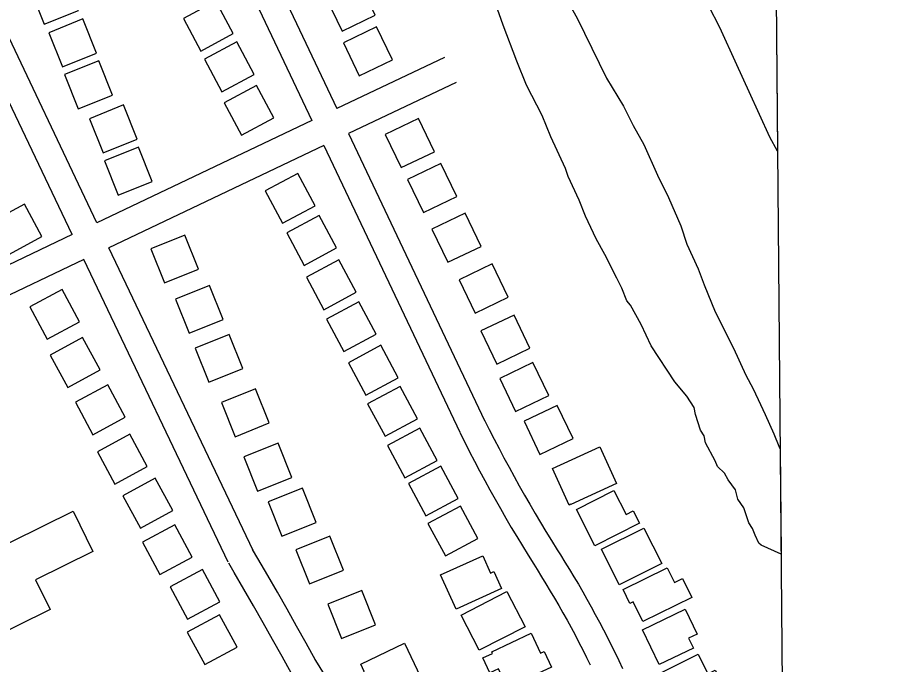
# Model space of a CAD drawing. Extents: x 3567028 to 3605064, y 510945 to 536587.
# Drawn here: x 3601959 to 3602905, y 529547 to 530251 of the extents above; entities that cross this region are included whole.
import ezdxf

# ---------------------------------------------------------------- set-up
doc = ezdxf.new("R2010")
doc.units = 0
for name, color, linetype in [('V-BLDG-OTLN', 7, 'Continuous'), ('V-GRID-FRAM', 7, 'Continuous'), ('V-ROAD-CNTR', 7, 'Continuous'), ('V-SITE-VEGE', 7, 'Continuous')]:
    doc.layers.add(name, color=color, linetype=linetype)

msp = doc.modelspace()

# ---------------------------------------------------------------- linework, layer by layer
at = {"layer": 'V-BLDG-OTLN'}
for points in [[(3601973.6, 530280.61), (3601988.5, 530243.49), (3602025.62, 530258.39), (3602010.73, 530295.51)], [(3602294.95, 530272), (3602312.28, 530235.95), (3602348.33, 530253.28), (3602331, 530289.33)], [(3602193.87, 530233.08), (3602174.97, 530268.33), (3602139.72, 530249.43), (3602158.62, 530214.18)], [(3601993.37, 530234.14), (3602008.27, 530197.02), (3602045.39, 530211.92), (3602030.49, 530249.04)], [(3602313.66, 530223.18), (3602330.99, 530187.13), (3602367.04, 530204.46), (3602349.71, 530240.51)], [(3602216.78, 530188.82), (3602197.88, 530224.07), (3602162.62, 530205.18), (3602181.52, 530169.92)], [(3602010.57, 530188.49), (3602025.46, 530151.37), (3602062.59, 530166.26), (3602047.69, 530203.39)], [(3602238.2, 530141.5), (3602219.3, 530176.75), (3602184.04, 530157.86), (3602202.94, 530122.6)], [(3602037.57, 530140.58), (3602052.47, 530103.45), (3602089.59, 530118.35), (3602074.69, 530155.47)], [(3602359.27, 530123.35), (3602376.6, 530087.3), (3602412.65, 530104.63), (3602395.32, 530140.68)], [(3602053.85, 530094.65), (3602068.75, 530057.53), (3602105.87, 530072.42), (3602090.97, 530109.55)], [(3602383.52, 530074.54), (3602400.85, 530038.48), (3602436.9, 530055.81), (3602419.57, 530091.86)], [(3602282.93, 530045.79), (3602264.03, 530081.04), (3602228.78, 530062.14), (3602247.67, 530026.89)], [(3601985.95, 530012.37), (3601966.96, 530047.58), (3601931.76, 530028.58), (3601950.75, 529993.38)], [(3602306.36, 529999.94), (3602287.47, 530035.19), (3602252.21, 530016.3), (3602271.11, 529981.04)], [(3602410.02, 530020.44), (3602427.35, 529984.39), (3602463.4, 530001.72), (3602446.07, 530037.77)], [(3602104.33, 529999.09), (3602119.23, 529961.97), (3602156.35, 529976.87), (3602141.45, 530013.99)], [(3602327.59, 529951.69), (3602308.7, 529986.94), (3602273.44, 529968.05), (3602292.34, 529932.79)], [(3602439.52, 529965.19), (3602456.85, 529929.14), (3602492.9, 529946.47), (3602475.57, 529982.52)], [(3602131, 529944.37), (3602145.9, 529907.25), (3602183.02, 529922.15), (3602168.13, 529959.27)], [(3602026.89, 529919.64), (3602007.89, 529954.84), (3601972.69, 529935.85), (3601991.68, 529900.65)], [(3602349.4, 529906.23), (3602330.5, 529941.48), (3602295.24, 529922.59), (3602314.14, 529887.33)], [(3602463.18, 529909.67), (3602480.51, 529873.62), (3602516.56, 529890.95), (3602499.23, 529927)], [(3602049.22, 529867.29), (3602030.22, 529902.49), (3601995.02, 529883.5), (3602014.01, 529848.29)], [(3602152.39, 529890.93), (3602167.28, 529853.81), (3602204.41, 529868.7), (3602189.51, 529905.82)], [(3602373.36, 529858.79), (3602354.46, 529894.04), (3602319.21, 529875.15), (3602338.11, 529839.89)], [(3602483.63, 529858.11), (3602500.96, 529822.06), (3602537.02, 529839.39), (3602519.69, 529875.44)], [(3602076.58, 529815.82), (3602057.59, 529851.02), (3602022.39, 529832.03), (3602041.38, 529796.83)], [(3602181.02, 529831.78), (3602195.92, 529794.66), (3602233.04, 529809.56), (3602218.15, 529846.68)], [(3602394.21, 529813.98), (3602375.31, 529849.24), (3602340.06, 529830.34), (3602358.96, 529795.09)], [(3602510.1, 529811.38), (3602527.43, 529775.32), (3602563.48, 529792.65), (3602546.15, 529828.71)], [(3602100.39, 529762.09), (3602081.4, 529797.29), (3602046.19, 529778.3), (3602065.19, 529743.09)], [(3602415.77, 529768.75), (3602396.87, 529804), (3602361.62, 529785.1), (3602380.52, 529749.85)], [(3602205.55, 529772.61), (3602220.45, 529735.49), (3602257.57, 529750.38), (3602242.67, 529787.5)], [(3602559.2, 529720.31), (3602540.99, 529760.2), (3602592.37, 529783.65), (3602610.65, 529743.59), (3602561.11, 529720.98), (3602561.04, 529721.14)], [(3602438.55, 529727.49), (3602419.65, 529762.74), (3602384.4, 529743.84), (3602403.29, 529708.59)], [(3602128.19, 529714.28), (3602109.19, 529749.48), (3602073.99, 529730.49), (3602092.99, 529695.29)], [(3602232.02, 529723.68), (3602246.92, 529686.56), (3602284.04, 529701.45), (3602269.15, 529738.58)], [(3602567.27, 529715.39), (3602607.89, 529735.99), (3602621.05, 529710.04), (3602628.81, 529713.97), (3602635.63, 529700.53), (3602587.25, 529675.99)], [(3602459.81, 529683.85), (3602440.91, 529719.11), (3602405.66, 529700.21), (3602424.56, 529664.95)], [(3601886.03, 529647.7), (3602019.84, 529713.46), (3602041.38, 529669.63), (3601978.88, 529638.92), (3601994.79, 529606.55), (3601923.47, 529571.5)], [(3602149.45, 529663.6), (3602130.46, 529698.8), (3602095.25, 529679.81), (3602114.25, 529644.61)], [(3602613.65, 529633.51), (3602594.29, 529672.18), (3602640.49, 529695.31), (3602659.85, 529656.63)], [(3602261.94, 529671.56), (3602276.84, 529634.44), (3602313.96, 529649.34), (3602299.07, 529686.46)], [(3602419.38, 529644.24), (3602465.15, 529664.99), (3602473.59, 529646.37), (3602477.22, 529648.02), (3602485.61, 529629.51), (3602436.21, 529607.11)], [(3602179.46, 529615.04), (3602160.47, 529650.24), (3602125.27, 529631.25), (3602144.26, 529596.04)], [(3602617.76, 529628.47), (3602665.83, 529652.07), (3602673.73, 529635.97), (3602682.45, 529640.26), (3602692.58, 529619.64), (3602639.34, 529593.51), (3602628.73, 529615.12), (3602625.17, 529613.37)], [(3602296.74, 529612.33), (3602311.64, 529575.21), (3602348.76, 529590.1), (3602333.87, 529627.22)], [(3602511.38, 529587.87), (3602461.47, 529562.44), (3602441.89, 529600.44), (3602491.26, 529626.12)], [(3602657, 529546.78), (3602638.85, 529584.7), (3602685.42, 529606.99), (3602698.37, 529579.94), (3602689.06, 529575.48), (3602694.23, 529564.6)], [(3602198.11, 529565.77), (3602179.12, 529600.98), (3602143.91, 529581.98), (3602162.91, 529546.78)], [(3602539.86, 529544.05), (3602492.16, 529521.66), (3602482.47, 529542.3), (3602473.02, 529537.87), (3602465.47, 529553.96), (3602475.99, 529558.9), (3602475.11, 529560.77), (3602517.9, 529580.86), (3602528.08, 529559.17), (3602531.92, 529560.97)], [(3602332.65, 529547.22), (3602380.17, 529569.93), (3602397.69, 529533.26), (3602355.21, 529512.96), (3602344.49, 529535.38), (3602338.83, 529532.67), (3602335.85, 529538.91), (3602336.47, 529539.22)], [(3602679.78, 529499.48), (3602660.41, 529538.56), (3602699.6, 529557.98), (3602710.09, 529536.82), (3602718.03, 529540.75), (3602726.89, 529522.84)]]:
    msp.add_lwpolyline(points, close=True, dxfattribs=at)
at = {"layer": 'V-GRID-FRAM'}
msp.add_lwpolyline([(3571081.45, 534531.32), (3602744.09, 534798.43), (3602905.41, 516616.23), (3571226.91, 516348.98), (3571081.45, 534531.32)], dxfattribs=at)
at = {"layer": 'V-ROAD-CNTR'}
for points in [[(3602144.18, 530494.17), (3602306.56, 530151.51)], [(3602117.07, 530481.32), (3602279.48, 530138.62)], [(3602045.72, 530027.35), (3601933.18, 530263.56)], [(3602018.63, 530014.45), (3601906.1, 530250.65)], [(3602423.47, 530207.16), (3602306.56, 530151.51)], [(3602436.37, 530180.07), (3602319.41, 530124.4)], [(3602279.48, 530138.62), (3602045.72, 530027.35)], [(3602319.41, 530124.4), (3602467.28, 529812.38)], [(3602292.32, 530111.51), (3602058.62, 530000.26)], [(3602292.32, 530111.51), (3602440.17, 529799.53)], [(3602018.63, 530014.45), (3601913.42, 529964.37)], [(3602215.52, 529670.95), (3602058.62, 530000.26)], [(3602031.54, 529987.37), (3601926.31, 529937.28)], [(3602188.44, 529658.05), (3602031.54, 529987.37)], [(3602467.13, 529812.69), (3602472.33, 529802.34), (3602477.59, 529792.06), (3602482.91, 529781.83), (3602488.31, 529771.63), (3602493.78, 529761.46), (3602499.31, 529751.34), (3602504.92, 529741.25), (3602510.59, 529731.2), (3602516.33, 529721.2), (3602522.15, 529711.23), (3602528.03, 529701.3), (3602533.98, 529691.41), (3602539.99, 529681.56), (3602546.08, 529671.75), (3602549.64, 529666.09)], [(3602440.32, 529799.21), (3602445.58, 529788.77), (3602450.93, 529778.31), (3602456.35, 529767.89), (3602461.84, 529757.51), (3602467.4, 529747.16), (3602473.04, 529736.86), (3602478.74, 529726.59), (3602484.52, 529716.36), (3602490.37, 529706.17), (3602496.28, 529696.03), (3602502.27, 529685.92), (3602508.32, 529675.86), (3602514.45, 529665.84), (3602520.63, 529655.86), (3602524.23, 529650.13)], [(3602283.49, 529551.7), (3602273.23, 529570.17), (3602262.88, 529588.63), (3602252.46, 529607.04), (3602241.97, 529625.42), (3602231.42, 529643.76), (3602220.79, 529662.05), (3602214.93, 529672.07)], [(3602549.63, 529666.09), (3602554.6, 529658.19), (3602559.53, 529650.19), (3602564.39, 529642.15), (3602569.18, 529634.06), (3602573.9, 529625.94), (3602578.55, 529617.77), (3602583.13, 529609.57), (3602587.64, 529601.32), (3602592.08, 529593.04), (3602596.44, 529584.72), (3602600.74, 529576.36), (3602604.96, 529567.97), (3602609.11, 529559.54), (3602613.18, 529551.07), (3602617.19, 529542.57)], [(3602257.27, 529537.13), (3602247.03, 529555.55), (3602236.74, 529573.91), (3602226.38, 529592.22), (3602215.95, 529610.5), (3602205.45, 529628.74), (3602194.87, 529646.94), (3602189.03, 529656.93)], [(3602524.23, 529650.13), (3602529.13, 529642.34), (3602533.92, 529634.56), (3602538.65, 529626.74), (3602543.31, 529618.88), (3602547.9, 529610.98), (3602552.42, 529603.04), (3602556.87, 529595.06), (3602561.26, 529587.04), (3602565.57, 529578.99), (3602569.82, 529570.9), (3602573.99, 529562.77), (3602578.1, 529554.6), (3602582.13, 529546.41)], [(3602351.07, 529425.34), (3602347.44, 529433.42), (3602343.71, 529441.53), (3602339.9, 529449.6), (3602336.02, 529457.64), (3602332.07, 529465.64), (3602328.05, 529473.61), (3602323.95, 529481.53), (3602319.78, 529489.43), (3602315.54, 529497.28), (3602311.23, 529505.09), (3602306.85, 529512.87), (3602302.4, 529520.6), (3602297.87, 529528.3), (3602293.28, 529535.95), (3602288.62, 529543.56), (3602283.9, 529551.1), (3602283.06, 529552.44)]]:
    msp.add_lwpolyline(points, dxfattribs=at)
at = {"layer": 'V-SITE-VEGE'}
for p, q in [((3602781.81, 530546.86), (3602785.73, 530105.16)), ((3602550.93, 530280.42), (3602568.01, 530249.79)), ((3602487.28, 530242.45), (3602479.12, 530265.87)), ((3602722.96, 530239.68), (3602711.07, 530263)), ((3602568.01, 530249.79), (3602599.8, 530184.71)), ((3602502.13, 530203.03), (3602487.28, 530242.45)), ((3602741.58, 530199.13), (3602722.96, 530239.68)), ((3602512.85, 530177.19), (3602502.13, 530203.03)), ((3602754.9, 530169.63), (3602741.58, 530199.13)), ((3602599.8, 530184.71), (3602618.13, 530154.12)), ((3602530, 530144.07), (3602512.85, 530177.19)), ((3602777.5, 530120.48), (3602754.9, 530169.63)), ((3602618.13, 530154.12), (3602628.71, 530133.25)), ((3602539.41, 530120.68), (3602530, 530144.07)), ((3602628.71, 530133.25), (3602640.52, 530112.43)), ((3602555.36, 530086.28), (3602539.41, 530120.68)), ((3602785.73, 530105.16), (3602777.5, 530120.48)), ((3602640.52, 530112.43), (3602655.19, 530079.23)), ((3602558.1, 530077.64), (3602555.36, 530086.28)), ((3602655.19, 530079.23), (3602667.12, 530054.67)), ((3602570.06, 530051.84), (3602558.1, 530077.64)), ((3602576.79, 530034.6), (3602570.06, 530051.84)), ((3602667.12, 530054.67), (3602680.47, 530023.93)), ((3602588.72, 530010.03), (3602576.79, 530034.6)), ((3602680.47, 530023.93), (3602687.27, 530004.2)), ((3602597.94, 529992.87), (3602588.72, 530010.03)), ((3602687.27, 530004.2), (3602699.27, 529977.15)), ((3602611.14, 529967.1), (3602597.94, 529992.87)), ((3602699.27, 529977.15), (3602706, 529959.91)), ((3602616.45, 529956.05), (3602611.14, 529967.1)), ((3602621.83, 529942.51), (3602616.45, 529956.05)), ((3602706, 529959.91), (3602718.07, 529930.38)), ((3602625.7, 529937.64), (3602621.83, 529942.51)), ((3602637.52, 529916.82), (3602625.7, 529937.64)), ((3602718.07, 529930.38), (3602737.9, 529891.11)), ((3602648.17, 529893.46), (3602637.52, 529916.82)), ((3602674.22, 529854.38), (3602648.17, 529893.46)), ((3602737.9, 529891.11), (3602751.22, 529861.61)), ((3602751.22, 529861.61), (3602759.12, 529846.89)), ((3602687.13, 529838.56), (3602674.22, 529854.38)), ((3602759.12, 529846.89), (3602767.09, 529829.69)), ((3602694.96, 529826.34), (3602687.13, 529838.56)), ((3602696.43, 529818.91), (3602694.96, 529826.34)), ((3602767.09, 529829.69), (3602772.4, 529818.64)), ((3602701.91, 529801.63), (3602696.43, 529818.91)), ((3602772.4, 529818.64), (3602781.73, 529797.74)), ((3602705.83, 529795.52), (3602701.91, 529801.63)), ((3602707.29, 529788.09), (3602705.83, 529795.52)), ((3602781.73, 529797.74), (3602787.11, 529784.2)), ((3602717.82, 529768.47), (3602707.29, 529788.09)), ((3602787.11, 529784.2), (3602788.61, 529781)), ((3602788.61, 529781), (3602789.62, 529666.82)), ((3602720.5, 529762.32), (3602717.82, 529768.47)), ((3602728.18, 529755.08), (3602720.5, 529762.32)), ((3602732.13, 529747.72), (3602728.18, 529755.08)), ((3602739.92, 529736.74), (3602732.13, 529747.72)), ((3602742.7, 529726.86), (3602739.92, 529736.74)), ((3602749.21, 529717.08), (3602742.7, 529726.86)), ((3602751.96, 529708.45), (3602749.21, 529717.08)), ((3602754.66, 529701.05), (3602751.96, 529708.45)), ((3602758.58, 529694.94), (3602754.66, 529701.05)), ((3602761.29, 529687.55), (3602758.58, 529694.94)), ((3602765.27, 529678.95), (3602761.29, 529687.55)), ((3602767.83, 529676.53), (3602765.27, 529678.95)), ((3602789.62, 529666.82), (3602767.83, 529676.53))]:
    msp.add_line(p, q, dxfattribs=at)

doc.saveas('drawing.dxf')
